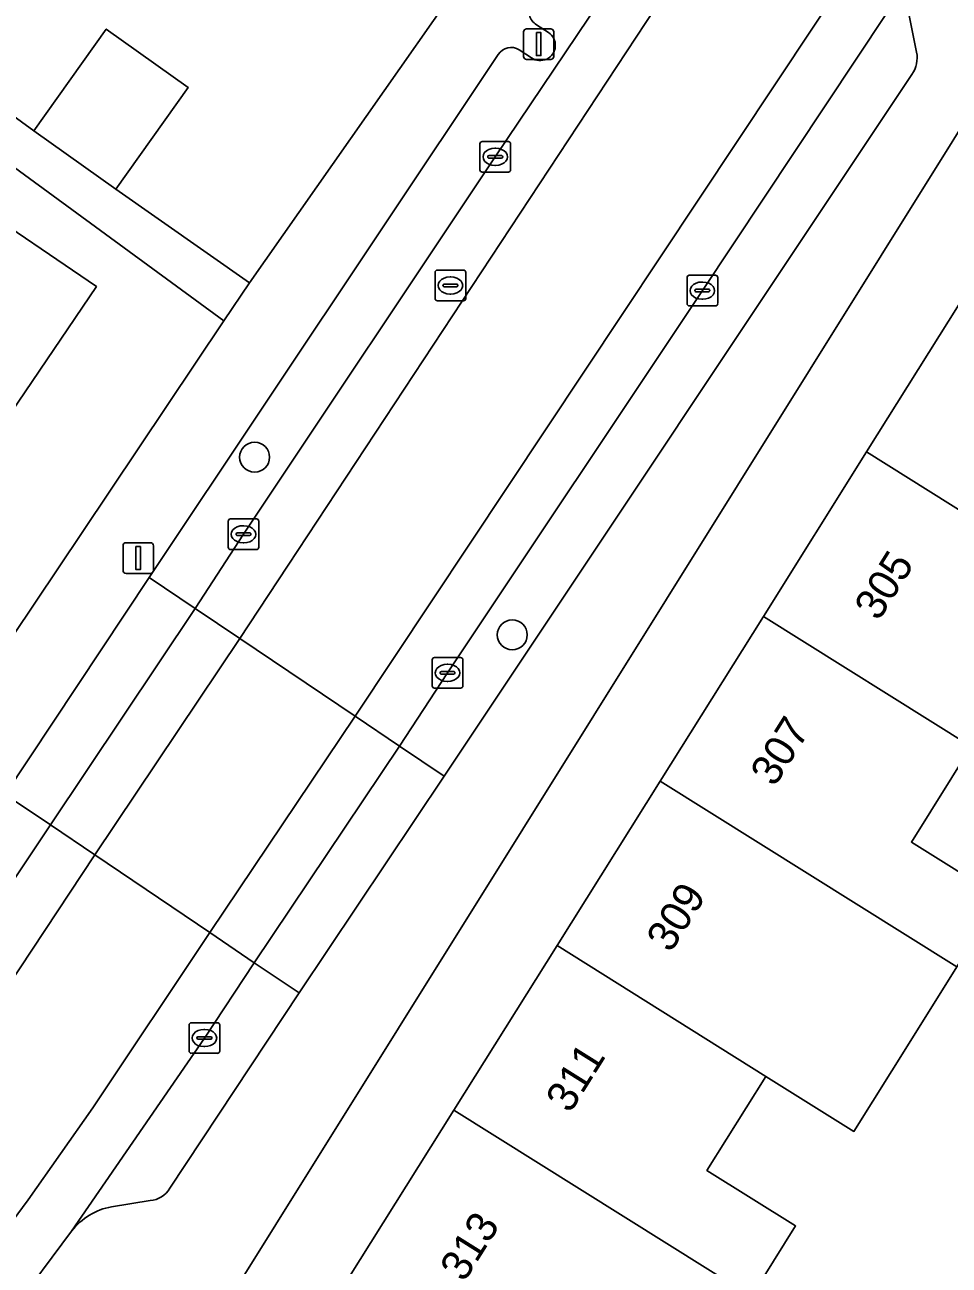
# Model space of a CAD drawing. Extents: x 160554 to 161248, y 385329 to 386506.
# Drawn here: x 160924.51 to 160954.67, y 385917.72 to 385958.22 of the extents above; entities that cross this region are included whole.
import ezdxf

# ---------------------------------------------------------------- set-up
doc = ezdxf.new("R2010")
doc.units = 0
for name, color, linetype in [('IMGEO_Boom', 7, 'Continuous'), ('IMGEO_Erf', 7, 'Continuous'), ('IMGEO_Kolk', 7, 'Continuous'), ('IMGEO_Lichtmast', 7, 'Continuous'), ('IMGEO_Pand', 7, 'Continuous'), ('IMGEO_Pand_nummerreeks', 7, 'Continuous'), ('IMGEO_Parkeervlak_open', 7, 'Continuous'), ('IMGEO_Rijbaan_lokaal_gesloten', 7, 'Continuous'), ('IMGEO_Rijbaan_lokaal_open', 7, 'Continuous'), ('IMGEO_Rioolput', 7, 'Continuous'), ('IMGEO_Voetpad_open', 7, 'Continuous')]:
    doc.layers.add(name, color=color, linetype=linetype)

msp = doc.modelspace()

# ---------------------------------------------------------------- linework, layer by layer
at = {"layer": 'IMGEO_Boom'}
for centre in [(160932.009, 385944.101), (160940.417, 385938.301)]:
    msp.add_circle(centre, 0.489, dxfattribs=at)
at = {"layer": 'IMGEO_Erf'}
for points in [[(160894.14, 385977.144), (160896.602, 385980.559), (160899.23, 385978.626), (160901.584, 385976.894), (160899.128, 385973.486), (160904.174, 385969.804), (160906.616, 385973.193), (160909.38, 385971.16), (160911.76, 385969.408), (160909.334, 385966.04), (160914.365, 385962.37), (160916.778, 385965.717), (160919.529, 385963.693), (160921.915, 385961.938), (160919.517, 385958.611), (160924.804, 385954.754), (160927.167, 385958.074), (160929.838, 385956.173), (160927.475, 385952.853), (160931.838, 385949.794), (160942.754, 385965.361)], [(160957.146, 385958.196), (160940.762, 385931.96), (160928.645, 385912.556), (160950.606, 385901.288), (160954.099, 385900.801), (160955.933, 385906.203), (160950.957, 385907.896), (160953.774, 385913.087), (160955.257, 385912.582), (160956.566, 385916.429), (160959.118, 385915.56), (160959.984, 385916.775), (160957.71, 385918.208), (160960.463, 385922.651), (160962.797, 385921.209), (160964.094, 385923.252), (160961.737, 385924.708), (160964.402, 385929.008), (160967.182, 385933.495)], [(160914.964, 385924.599), (160926.379, 385941.646), (160931.004, 385948.553), (160922.94, 385954.452)], [(160922.712, 385952.479), (160926.847, 385949.669), (160923.115, 385944.178)], [(160954.928, 385927.461), (160953.424, 385925.061), (160951.562, 385922.089), (160948.69, 385923.889), (160946.767, 385920.82), (160949.66, 385919.007), (160948.217, 385916.705), (160947.413, 385915.421), (160944.757, 385911.184), (160942.874, 385908.126), (160942.562, 385908.318), (160941.515, 385906.613), (160937.652, 385908.987), (160938.699, 385910.691), (160937.165, 385911.634), (160936.991, 385913.088), (160938.324, 385915.215), (160935.053, 385917.265), (160938.512, 385922.785), (160941.878, 385928.157), (160945.245, 385933.529), (160948.612, 385938.902), (160951.978, 385944.274), (160955.344, 385949.646)], [(160955.393, 385934.653), (160953.441, 385931.538), (160956.343, 385929.72)]]:
    msp.add_lwpolyline(points, dxfattribs=at)
at = {"layer": 'IMGEO_Kolk'}
for p, q in [((160939.361, 385953.48), (160939.361, 385954.332)), ((160939.436, 385954.406), (160940.288, 385954.406)), ((160940.362, 385954.332), (160940.362, 385953.48)), ((160939.62, 385953.9), (160939.62, 385953.912)), ((160940.058, 385953.863), (160939.66, 385953.863)), ((160939.663, 385953.949), (160940.061, 385953.949)), ((160939.849, 385954.186), (160939.874, 385954.186)), ((160940.104, 385953.912), (160940.104, 385953.9)), ((160940.288, 385953.406), (160939.436, 385953.406)), ((160939.872, 385953.626), (160939.847, 385953.626)), ((160946.118, 385949.112), (160946.118, 385949.964)), ((160946.193, 385950.038), (160947.045, 385950.038)), ((160946.606, 385949.818), (160946.631, 385949.818)), ((160947.119, 385949.964), (160947.119, 385949.112)), ((160946.377, 385949.532), (160946.377, 385949.544)), ((160946.815, 385949.495), (160946.417, 385949.495)), ((160946.42, 385949.581), (160946.818, 385949.581)), ((160946.861, 385949.544), (160946.861, 385949.532)), ((160947.045, 385949.038), (160946.193, 385949.038)), ((160946.629, 385949.258), (160946.604, 385949.258)), ((160931.219, 385942.084), (160932.071, 385942.084)), ((160931.144, 385941.158), (160931.144, 385942.01)), ((160931.632, 385941.864), (160931.657, 385941.864)), ((160932.145, 385942.01), (160932.145, 385941.158)), ((160931.403, 385941.578), (160931.403, 385941.59)), ((160931.841, 385941.541), (160931.443, 385941.541)), ((160931.446, 385941.627), (160931.844, 385941.627)), ((160931.655, 385941.304), (160931.63, 385941.304)), ((160931.887, 385941.59), (160931.887, 385941.578)), ((160932.071, 385941.084), (160931.219, 385941.084)), ((160937.803, 385936.634), (160937.803, 385937.486)), ((160937.878, 385937.56), (160938.73, 385937.56)), ((160938.291, 385937.34), (160938.316, 385937.34)), ((160938.804, 385937.486), (160938.804, 385936.634)), ((160938.062, 385937.054), (160938.062, 385937.066)), ((160938.5, 385937.017), (160938.102, 385937.017)), ((160938.105, 385937.103), (160938.503, 385937.103)), ((160938.314, 385936.78), (160938.289, 385936.78)), ((160938.546, 385937.066), (160938.546, 385937.054)), ((160938.73, 385936.56), (160937.878, 385936.56)), ((160929.868, 385924.714), (160929.868, 385925.566)), ((160929.943, 385925.64), (160930.795, 385925.64)), ((160930.869, 385925.566), (160930.869, 385924.714)), ((160930.127, 385925.134), (160930.127, 385925.146)), ((160930.565, 385925.097), (160930.167, 385925.097)), ((160930.17, 385925.183), (160930.568, 385925.183)), ((160930.356, 385925.42), (160930.381, 385925.42)), ((160930.611, 385925.146), (160930.611, 385925.134)), ((160930.795, 385924.64), (160929.943, 385924.64)), ((160930.379, 385924.86), (160930.354, 385924.86))]:
    msp.add_line(p, q, dxfattribs=at)
for points in [[(160939.361, 385953.48), (160939.361, 385954.332)], [(160939.436, 385954.406), (160940.288, 385954.406)], [(160940.362, 385954.332), (160940.362, 385953.48)], [(160940.288, 385953.406), (160939.436, 385953.406)], [(160946.118, 385949.112), (160946.118, 385949.964)], [(160946.193, 385950.038), (160947.045, 385950.038)], [(160947.119, 385949.964), (160947.119, 385949.112)], [(160947.045, 385949.038), (160946.193, 385949.038)], [(160931.219, 385942.084), (160932.071, 385942.084)], [(160931.144, 385941.158), (160931.144, 385942.01)], [(160932.145, 385942.01), (160932.145, 385941.158)], [(160932.071, 385941.084), (160931.219, 385941.084)], [(160937.803, 385936.634), (160937.803, 385937.486)], [(160937.878, 385937.56), (160938.73, 385937.56)], [(160938.804, 385937.486), (160938.804, 385936.634)], [(160938.73, 385936.56), (160937.878, 385936.56)], [(160929.868, 385924.714), (160929.868, 385925.566)], [(160929.943, 385925.64), (160930.795, 385925.64)], [(160930.869, 385925.566), (160930.869, 385924.714)], [(160930.795, 385924.64), (160929.943, 385924.64)]]:
    msp.add_lwpolyline(points, dxfattribs=at)
for centre, radius, start, end in [((160939.438, 385954.33), 0.0765, 91.552, 178.448), ((160939.438, 385954.33), 0.0765, 91.552, 178.448), ((160940.286, 385954.33), 0.0765, 1.552, 88.448), ((160940.286, 385954.33), 0.0765, 1.552, 88.448), ((160939.66, 385953.909), 0.0403, 85.8775, 175.7526), ((160939.657, 385953.899), 0.0366, 178.938, 274.7102), ((160940.061, 385953.906), 0.043, 264.8664, 352.4533), ((160940.065, 385953.911), 0.0386, 1.7309, 96.639), ((160939.438, 385953.482), 0.0765, 181.552, 268.448), ((160939.438, 385953.482), 0.0765, 181.552, 268.448), ((160940.286, 385953.482), 0.0765, 271.552, 358.448), ((160940.286, 385953.482), 0.0765, 271.552, 358.448), ((160946.195, 385949.962), 0.0765, 91.552, 178.448), ((160946.195, 385949.962), 0.0765, 91.552, 178.448), ((160947.043, 385949.962), 0.0765, 1.552, 88.448), ((160947.043, 385949.962), 0.0765, 1.552, 88.448), ((160946.417, 385949.541), 0.0403, 85.8775, 175.7526), ((160946.414, 385949.531), 0.0366, 178.938, 274.7102), ((160946.818, 385949.538), 0.043, 264.8664, 352.4533), ((160946.822, 385949.543), 0.0386, 1.7309, 96.639), ((160946.195, 385949.114), 0.0765, 181.552, 268.448), ((160946.195, 385949.114), 0.0765, 181.552, 268.448), ((160947.043, 385949.114), 0.0765, 271.552, 358.448), ((160947.043, 385949.114), 0.0765, 271.552, 358.448), ((160931.221, 385942.008), 0.0765, 91.552, 178.448), ((160931.221, 385942.008), 0.0765, 91.552, 178.448), ((160932.069, 385942.008), 0.0765, 1.552, 88.448), ((160932.069, 385942.008), 0.0765, 1.552, 88.448), ((160931.443, 385941.587), 0.0403, 85.8775, 175.7526), ((160931.44, 385941.577), 0.0366, 178.938, 274.7102), ((160931.844, 385941.584), 0.043, 264.8664, 352.4533), ((160931.848, 385941.589), 0.0386, 1.7309, 96.639), ((160931.221, 385941.16), 0.0765, 181.552, 268.448), ((160931.221, 385941.16), 0.0765, 181.552, 268.448), ((160932.069, 385941.16), 0.0765, 271.552, 358.448), ((160932.069, 385941.16), 0.0765, 271.552, 358.448), ((160937.88, 385937.484), 0.0765, 91.552, 178.448), ((160937.88, 385937.484), 0.0765, 91.552, 178.448), ((160938.728, 385937.484), 0.0765, 1.552, 88.448), ((160938.728, 385937.484), 0.0765, 1.552, 88.448), ((160938.102, 385937.063), 0.0403, 85.8775, 175.7526), ((160938.099, 385937.053), 0.0366, 178.938, 274.7102), ((160938.503, 385937.06), 0.043, 264.8664, 352.4533), ((160938.507, 385937.065), 0.0386, 1.7309, 96.639), ((160937.88, 385936.636), 0.0765, 181.552, 268.448), ((160937.88, 385936.636), 0.0765, 181.552, 268.448), ((160938.728, 385936.636), 0.0765, 271.552, 358.448), ((160938.728, 385936.636), 0.0765, 271.552, 358.448), ((160929.945, 385925.564), 0.0765, 91.552, 178.448), ((160929.945, 385925.564), 0.0765, 91.552, 178.448), ((160930.793, 385925.564), 0.0765, 1.552, 88.448), ((160930.793, 385925.564), 0.0765, 1.552, 88.448), ((160930.167, 385925.143), 0.0403, 85.8775, 175.7526), ((160930.164, 385925.133), 0.0366, 178.938, 274.7102), ((160930.568, 385925.14), 0.043, 264.8664, 352.4533), ((160930.572, 385925.145), 0.0386, 1.7309, 96.639), ((160929.945, 385924.716), 0.0765, 181.552, 268.448), ((160929.945, 385924.716), 0.0765, 181.552, 268.448), ((160930.793, 385924.716), 0.0765, 271.552, 358.448), ((160930.793, 385924.716), 0.0765, 271.552, 358.448)]:
    msp.add_arc(centre, radius, start, end, dxfattribs=at)
for centre, major_axis, ratio, start_param, end_param in [((160939.848, 385953.906), (-0.387, 0.002), 0.722429, 4.712389, 7.853982), ((160939.873, 385953.906), (-0.39, 0.002), 0.717154, 1.570796, 4.712389), ((160946.605, 385949.538), (-0.387, 0.002), 0.722429, 4.712389, 7.853982), ((160946.63, 385949.538), (-0.39, 0.002), 0.717154, 1.570796, 4.712389), ((160931.631, 385941.584), (-0.387, 0.002), 0.722429, 4.712389, 7.853982), ((160931.656, 385941.584), (-0.39, 0.002), 0.717154, 1.570796, 4.712389), ((160938.29, 385937.06), (-0.387, 0.002), 0.722429, 4.712389, 7.853982), ((160938.315, 385937.06), (-0.39, 0.002), 0.717154, 1.570796, 4.712389), ((160930.355, 385925.14), (-0.387, 0.002), 0.722429, 4.712389, 7.853982), ((160930.38, 385925.14), (-0.39, 0.002), 0.717154, 1.570796, 4.712389)]:
    msp.add_ellipse(centre, major_axis=major_axis, ratio=ratio, start_param=start_param, end_param=end_param, dxfattribs=at)
at = {"layer": 'IMGEO_Lichtmast'}
for p, q in [((160940.781, 385957.184), (160940.781, 385957.984)), ((160940.781, 385957.984), (160940.781, 385957.184)), ((160940.881, 385958.084), (160941.671, 385958.084)), ((160941.671, 385958.084), (160940.881, 385958.084)), ((160941.771, 385957.984), (160941.771, 385957.184)), ((160941.771, 385957.184), (160941.771, 385957.984)), ((160941.671, 385957.084), (160940.881, 385957.084)), ((160940.881, 385957.084), (160941.671, 385957.084)), ((160927.814, 385941.307), (160928.604, 385941.307)), ((160928.604, 385941.307), (160927.814, 385941.307)), ((160927.714, 385940.407), (160927.714, 385941.207)), ((160927.714, 385941.207), (160927.714, 385940.407)), ((160928.704, 385941.207), (160928.704, 385940.407)), ((160928.704, 385940.407), (160928.704, 385941.207)), ((160928.604, 385940.307), (160927.814, 385940.307)), ((160927.814, 385940.307), (160928.604, 385940.307))]:
    msp.add_line(p, q, dxfattribs=at)
for points in [[(160941.201, 385957.959), (160941.351, 385957.959), (160941.351, 385957.209), (160941.201, 385957.209), (160941.201, 385957.959)], [(160928.134, 385941.182), (160928.284, 385941.182), (160928.284, 385940.432), (160928.134, 385940.432), (160928.134, 385941.182)]]:
    msp.add_lwpolyline(points, dxfattribs=at)
for centre, start, end in [((160940.881, 385957.984), 90, 180), ((160940.881, 385957.984), 90, 180), ((160941.671, 385957.984), 0, 90), ((160941.671, 385957.984), 360, 90), ((160940.881, 385957.184), 180, 270), ((160940.881, 385957.184), 180, 270), ((160941.671, 385957.184), 270, 0), ((160941.671, 385957.184), 270, 0), ((160927.814, 385941.207), 90, 180), ((160927.814, 385941.207), 90, 180), ((160928.604, 385941.207), 0, 90), ((160928.604, 385941.207), 360, 90), ((160927.814, 385940.407), 180, 270), ((160927.814, 385940.407), 180, 270), ((160928.604, 385940.407), 270, 0), ((160928.604, 385940.407), 270, 0)]:
    msp.add_arc(centre, 0.1, start, end, dxfattribs=at)
at = {"layer": 'IMGEO_Pand'}
for points in [[(160917.597, 385958.083), (160912.87, 385951.127), (160916.017, 385949.001), (160923.115, 385944.178), (160926.847, 385949.669), (160922.712, 385952.479), (160921.951, 385952.996), (160922.94, 385954.452)], [(160929.838, 385956.173), (160927.167, 385958.074), (160924.804, 385954.754), (160927.475, 385952.853)], [(160962.193, 385945.354), (160955.344, 385949.646), (160951.978, 385944.274), (160961.66, 385938.207), (160963.084, 385940.48), (160965.025, 385943.579)], [(160951.978, 385944.274), (160948.612, 385938.902), (160955.393, 385934.653), (160958.293, 385932.836), (160961.66, 385938.207)], [(160954.928, 385927.461), (160956.343, 385929.72), (160953.441, 385931.538), (160955.393, 385934.653), (160948.612, 385938.902), (160945.245, 385933.529)], [(160948.69, 385923.889), (160951.562, 385922.089), (160953.424, 385925.061), (160954.928, 385927.461), (160945.245, 385933.529), (160941.878, 385928.157)], [(160941.878, 385928.157), (160938.512, 385922.785), (160948.217, 385916.705), (160949.66, 385919.007), (160946.767, 385920.82), (160948.69, 385923.889)], [(160947.413, 385915.421), (160948.217, 385916.705), (160938.512, 385922.785), (160935.053, 385917.265), (160938.324, 385915.215), (160936.991, 385913.088), (160937.165, 385911.634), (160938.699, 385910.691), (160942.562, 385908.318), (160942.874, 385908.126), (160944.757, 385911.184)]]:
    msp.add_lwpolyline(points, close=True, dxfattribs=at)
at = {"layer": 'IMGEO_Parkeervlak_open'}
for points in [[(160939.956, 385957.242), (160928.569, 385940.171), (160930.068, 385939.158), (160931.646, 385941.584), (160939.863, 385953.905), (160947.11, 385964.695)], [(160953.641, 385960.113), (160946.618, 385949.539), (160938.303, 385937.061), (160936.735, 385934.665), (160938.189, 385933.693), (160953.452, 385956.593)], [(160953.609, 385957.322), (160953.345, 385958.631)], [(160941.205, 385958.215), (160941.596, 385957.962)], [(160941.038, 385957.138), (160940.643, 385957.4)], [(160923.714, 385929.648), (160925.349, 385932.096), (160923.872, 385933.087), (160920.576, 385928.117)], [(160929.244, 385920.235), (160933.463, 385926.612), (160931.995, 385927.599), (160930.368, 385925.14), (160926.036, 385918.835)], [(160927.343, 385919.632), (160928.597, 385919.833)]]:
    msp.add_lwpolyline(points, dxfattribs=at)
for points in [[(160930.068, 385939.158), (160928.569, 385940.171), (160923.872, 385933.087), (160925.349, 385932.096)], [(160931.995, 385927.599), (160933.463, 385926.612), (160938.189, 385933.693), (160936.735, 385934.665)]]:
    msp.add_lwpolyline(points, close=True, dxfattribs=at)
for centre, radius, start, end in [((160941.453, 385958.629), 0.483, 144.9631, 239.0565), ((160941.323, 385957.546), 0.498, 235.0704, 56.7191), ((160940.38, 385956.973), 0.502, 58.3131, 147.5908), ((160952.689, 385957.139), 0.938, 324.4266, 11.2658), ((160928.535, 385920.655), 0.825, 274.3452, 329.3626), ((160927.716, 385917.55), 2.115, 100.1556, 142.5935)]:
    msp.add_arc(centre, radius, start, end, dxfattribs=at)
at = {"layer": 'IMGEO_Rijbaan_lokaal_gesloten'}
for points in [[(160960.766, 385981.718), (160967.874, 385991.721), (160966.599, 385992.677), (160965.857, 385991.696), (160961.397, 385985.598), (160961.305, 385985.474), (160959.335, 385982.726), (160958.627, 385981.694), (160952.878, 385973.461), (160948.947, 385967.488), (160947.773, 385965.696), (160947.11, 385964.695), (160939.863, 385953.905), (160931.646, 385941.584), (160930.068, 385939.158), (160931.521, 385938.183), (160949.188, 385965.007)], [(160953.982, 385963.801), (160963.89, 385978.376), (160971.645, 385988.93), (160967.874, 385991.721), (160960.766, 385981.718), (160949.188, 385965.007), (160931.521, 385938.183), (160935.286, 385935.648)], [(160955.55, 385962.984), (160961.128, 385971.362), (160965.187, 385977.178), (160965.319, 385977.365), (160967.911, 385980.896), (160972.237, 385986.794), (160973.05, 385987.887), (160971.645, 385988.93), (160963.89, 385978.376), (160953.982, 385963.801), (160935.286, 385935.648), (160936.735, 385934.665), (160938.303, 385937.061), (160946.618, 385949.539), (160953.641, 385960.113), (160955.434, 385962.825)], [(160925.349, 385932.096), (160926.798, 385931.115), (160931.521, 385938.183), (160930.068, 385939.158)], [(160930.546, 385928.58), (160931.995, 385927.599), (160936.735, 385934.665), (160935.286, 385935.648)]]:
    msp.add_lwpolyline(points, close=True, dxfattribs=at)
for points in [[(160896.724, 385891.912), (160899.657, 385896.647), (160902.182, 385900.473), (160903.908, 385902.895), (160907.161, 385907.035), (160910.647, 385910.965), (160914.591, 385914.901), (160917.267, 385917.867), (160920.016, 385921.325), (160923.521, 385926.184), (160926.798, 385931.115), (160925.349, 385932.096), (160923.714, 385929.648)], [(160897.988, 385883.524), (160906.014, 385896.856), (160907.371, 385898.921), (160909.413, 385901.855), (160911.882, 385905.015), (160915.511, 385909.208), (160919.43, 385913.378), (160922.735, 385917.325), (160924.617, 385919.86), (160926.725, 385922.862), (160930.546, 385928.58), (160926.798, 385931.115), (160923.521, 385926.184), (160920.016, 385921.325), (160917.267, 385917.867), (160914.591, 385914.901), (160910.647, 385910.965), (160907.161, 385907.035), (160903.908, 385902.895), (160902.182, 385900.473), (160899.657, 385896.647), (160896.724, 385891.912)], [(160923.982, 385916.06), (160924.106, 385916.245), (160926.036, 385918.835), (160930.368, 385925.14), (160931.995, 385927.599), (160930.546, 385928.58), (160926.725, 385922.862), (160924.617, 385919.86), (160922.735, 385917.325), (160919.43, 385913.378), (160915.511, 385909.208), (160911.882, 385905.015), (160909.413, 385901.855), (160907.371, 385898.921), (160906.014, 385896.856), (160897.988, 385883.524)]]:
    msp.add_lwpolyline(points, dxfattribs=at)
at = {"layer": 'IMGEO_Rijbaan_lokaal_open'}
msp.add_lwpolyline([(160931.521, 385938.183), (160926.798, 385931.115), (160930.546, 385928.58), (160935.286, 385935.648)], close=True, dxfattribs=at)
at = {"layer": 'IMGEO_Rioolput'}
for p, q in [((160937.971, 385950.206), (160938.823, 385950.206)), ((160937.896, 385949.28), (160937.896, 385950.132)), ((160938.198, 385949.749), (160938.596, 385949.749)), ((160938.384, 385949.986), (160938.409, 385949.986)), ((160938.897, 385950.132), (160938.897, 385949.28)), ((160938.155, 385949.7), (160938.155, 385949.712)), ((160938.593, 385949.663), (160938.195, 385949.663)), ((160938.407, 385949.426), (160938.382, 385949.426)), ((160938.639, 385949.712), (160938.639, 385949.7)), ((160938.823, 385949.206), (160937.971, 385949.206))]:
    msp.add_line(p, q, dxfattribs=at)
for points in [[(160937.971, 385950.206), (160938.823, 385950.206)], [(160937.896, 385949.28), (160937.896, 385950.132)], [(160938.897, 385950.132), (160938.897, 385949.28)], [(160938.823, 385949.206), (160937.971, 385949.206)]]:
    msp.add_lwpolyline(points, dxfattribs=at)
for centre, radius, start, end in [((160937.973, 385950.13), 0.0765, 91.552, 178.448), ((160937.973, 385950.13), 0.0765, 91.552, 178.448), ((160938.821, 385950.13), 0.0765, 1.552, 88.448), ((160938.821, 385950.13), 0.0765, 1.552, 88.448), ((160938.195, 385949.709), 0.0403, 85.8775, 175.7526), ((160938.6, 385949.711), 0.0386, 1.7309, 96.639), ((160938.192, 385949.699), 0.0366, 178.938, 274.7102), ((160938.596, 385949.706), 0.043, 264.8664, 352.4533), ((160937.973, 385949.282), 0.0765, 181.552, 268.448), ((160937.973, 385949.282), 0.0765, 181.552, 268.448), ((160938.821, 385949.282), 0.0765, 271.552, 358.448), ((160938.821, 385949.282), 0.0765, 271.552, 358.448)]:
    msp.add_arc(centre, radius, start, end, dxfattribs=at)
for centre, major_axis, ratio, start_param, end_param in [((160938.383, 385949.706), (-0.387, 0.002), 0.722429, 4.712389, 7.853982), ((160938.408, 385949.706), (-0.39, 0.002), 0.717154, 1.570796, 4.712389)]:
    msp.add_ellipse(centre, major_axis=major_axis, ratio=ratio, start_param=start_param, end_param=end_param, dxfattribs=at)
at = {"layer": 'IMGEO_Voetpad_open'}
for points in [[(160950.519, 385976.548), (160949.995, 385976.564), (160949.285, 385976.888), (160948.526, 385977.455), (160945.699, 385973.217), (160947.341, 385971.824), (160942.827, 385965.444), (160942.754, 385965.361), (160931.838, 385949.794), (160931.004, 385948.553), (160926.379, 385941.646), (160914.964, 385924.599), (160914.734, 385924.682), (160914.19, 385923.951), (160910.994, 385918.872), (160910.463, 385918.099), (160907.373, 385919.06), (160903.014, 385920.416), (160902.196, 385917.781), (160907.507, 385916.515), (160910.163, 385916.158), (160912.819, 385916.319), (160913.162, 385915.955), (160913.322, 385916.107)], [(160907.076, 385958.415), (160903.683, 385953.624), (160905.088, 385952.69), (160906.799, 385955.265), (160908.511, 385957.843), (160911.85, 385962.386), (160917.597, 385958.083), (160922.94, 385954.452), (160931.004, 385948.553), (160931.838, 385949.794), (160927.475, 385952.853), (160924.804, 385954.754), (160919.517, 385958.611)], [(160953.345, 385958.631), (160953.609, 385957.322)], [(160926.036, 385918.835), (160924.106, 385916.245), (160923.982, 385916.06), (160924.374, 385915.75), (160927.244, 385909.886), (160928.645, 385912.556), (160940.762, 385931.96), (160957.146, 385958.196)], [(160941.596, 385957.962), (160941.205, 385958.215)], [(160920.576, 385928.117), (160923.872, 385933.087), (160928.569, 385940.171), (160939.956, 385957.242)], [(160940.643, 385957.4), (160941.038, 385957.138)], [(160953.452, 385956.593), (160938.189, 385933.693), (160933.463, 385926.612), (160929.244, 385920.235)], [(160928.597, 385919.833), (160927.343, 385919.632)]]:
    msp.add_lwpolyline(points, dxfattribs=at)
for centre, radius, start, end in [((160941.453, 385958.629), 0.483, 144.9631, 239.0565), ((160941.323, 385957.546), 0.498, 235.0704, 56.7191), ((160940.38, 385956.973), 0.502, 58.3131, 147.5908), ((160952.689, 385957.139), 0.938, 324.4266, 11.2658), ((160928.535, 385920.655), 0.825, 274.3452, 329.3626), ((160927.716, 385917.55), 2.115, 100.1556, 142.5935)]:
    msp.add_arc(centre, radius, start, end, dxfattribs=at)

# ---------------------------------------------------------------- texts
at = {"layer": 'IMGEO_Pand_nummerreeks'}
for s, rotation, p in [('305', 57.926, (160952.369, 385938.72)), ('307', 57.9267, (160948.975, 385933.306)), ('309', 57.9267, (160945.583, 385927.892)), ('311', 57.9267, (160942.299, 385922.651)), ('313', 57.926, (160938.846, 385917.14))]:
    msp.add_text(s, height=1, rotation=rotation, dxfattribs=at).set_placement(p)

doc.saveas('drawing.dxf')
